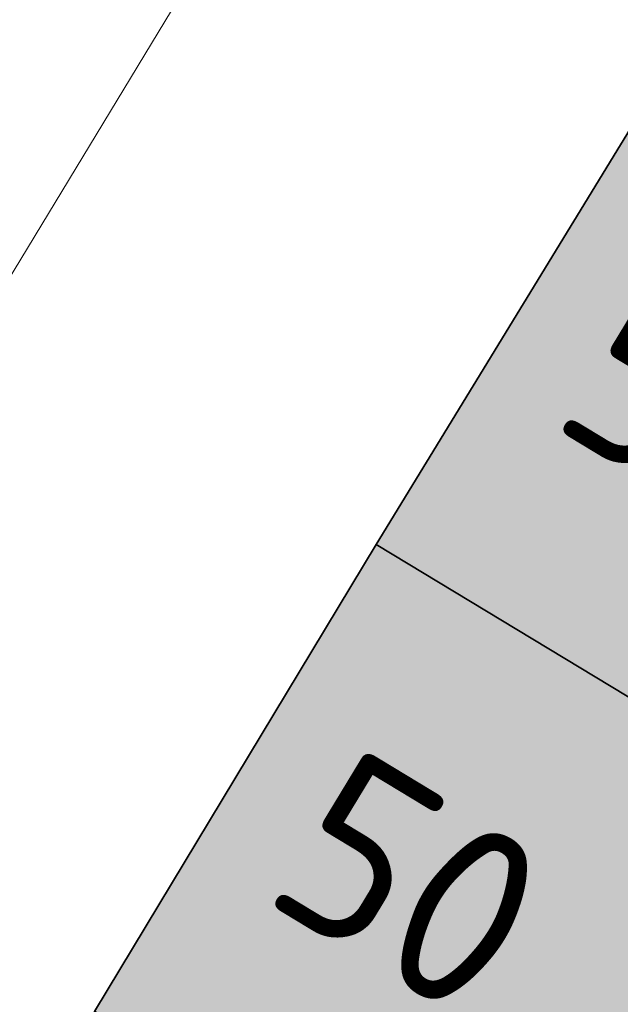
# Model space of a CAD drawing. Header units: metres. Extents: x 125349 to 128236, y 501602 to 503797.
# Tile 405 of 656: x 127190.5 to 127196.45, y 502192.38 to 502202.14. Entities that reach past the tile are written whole.
import ezdxf
from ezdxf.enums import TextEntityAlignment as Align

# ---------------------------------------------------------------- set-up
doc = ezdxf.new("R2010")
doc.units = ezdxf.units.M
for name, color, linetype, lineweight in [('B-WE-OG-BEBOUWING-GV', 7, 'CONTINUOUS', 35), ('B-WE-OG-BEBOUWING-T18', 10, 'CONTINUOUS', 18), ('B-WE-OG-TERREIN_ERF-GV', 7, 'CONTINUOUS', 18), ('B-WE-VH-OPENVERHARDING_BETONSTRAATSTEEN-GV', 90, 'CONTINUOUS', 18)]:
    doc.layers.add(name, color=color, linetype=linetype, lineweight=lineweight)
doc.layers.add('B-WE-OG-BEBOUWING-V', color=7, linetype='CONTINUOUS', lineweight=18, true_color=0xcc646e)
doc.styles.add('NLCS-ISO-M1000-T18', font='NLCS-ISO.ttf', dxfattribs={"height": 1.8})

msp = doc.modelspace()

# ---------------------------------------------------------------- hatches: boundary and pattern name
at = {"layer": 'B-WE-OG-BEBOUWING-V'}
for points in [[(127204.81, 502191.64), (127207.179, 502195.552), (127196.95, 502201.72), (127194.03, 502196.94), (127201.95, 502192.15), (127201.399, 502191.242), (127203.72, 502189.84), (127203.722, 502189.843)], [(127201.399, 502191.242), (127201.95, 502192.15), (127194.03, 502196.94), (127194.029, 502196.939), (127191.24, 502192.31), (127191.243, 502192.309), (127199.15, 502187.54)]]:
    msp.add_hatch(color=256, dxfattribs=at).paths.add_polyline_path(points)

# ---------------------------------------------------------------- linework, layer by layer
at = {"layer": 'B-WE-OG-BEBOUWING-GV', "flags": 128}
for points in [[(127204.81, 502191.64), (127207.179, 502195.552), (127196.95, 502201.72), (127194.03, 502196.94), (127201.95, 502192.15), (127201.399, 502191.242), (127203.72, 502189.84), (127203.722, 502189.843)], [(127201.399, 502191.242), (127201.95, 502192.15), (127194.03, 502196.94), (127194.029, 502196.939), (127191.24, 502192.31), (127191.243, 502192.309), (127199.15, 502187.54)]]:
    msp.add_lwpolyline(points, close=True, dxfattribs=at)
at = {"layer": 'B-WE-OG-TERREIN_ERF-GV', "flags": 128}
msp.add_lwpolyline([(127203.79, 502200.277), (127201.941, 502201.398), (127194.31, 502206.058), (127194.251, 502205.952), (127181.936, 502185.614), (127181.659, 502185.157), (127183.071, 502184.267), (127183.611, 502183.964), (127183.963, 502183.766), (127185.54, 502182.88), (127188.449, 502187.679), (127188.45, 502187.68), (127191.24, 502192.31), (127194.029, 502196.939), (127194.03, 502196.94), (127196.95, 502201.72), (127207.179, 502195.552)], dxfattribs=at)
at = {"layer": 'B-WE-VH-OPENVERHARDING_BETONSTRAATSTEEN-GV', "flags": 128}
msp.add_lwpolyline([(127180.334, 502183.262), (127181.523, 502185.233), (127181.659, 502185.157), (127181.936, 502185.614), (127194.251, 502205.952), (127193.719, 502206.266), (127195.309, 502208.879), (127194.684, 502209.257), (127193.626, 502207.494), (127191.504, 502208.767), (127192.561, 502210.539), (127192.304, 502210.694), (127192.14, 502210.793), (127180.905, 502192.268), (127179.667, 502193.033), (127174.071, 502183.85), (127172.342, 502184.929)], dxfattribs=at)

# ---------------------------------------------------------------- texts
at = {"layer": 'B-WE-OG-BEBOUWING-T18', "style": 'NLCS-ISO-M1000-T18'}
for s, p in [('52', (127197.218, 502198.287)), ('50', (127194.365, 502193.581))]:
    msp.add_text(s, height=1.8, rotation=328.8, dxfattribs=at).set_placement(p, align=Align.MIDDLE)

doc.saveas('drawing.dxf')
